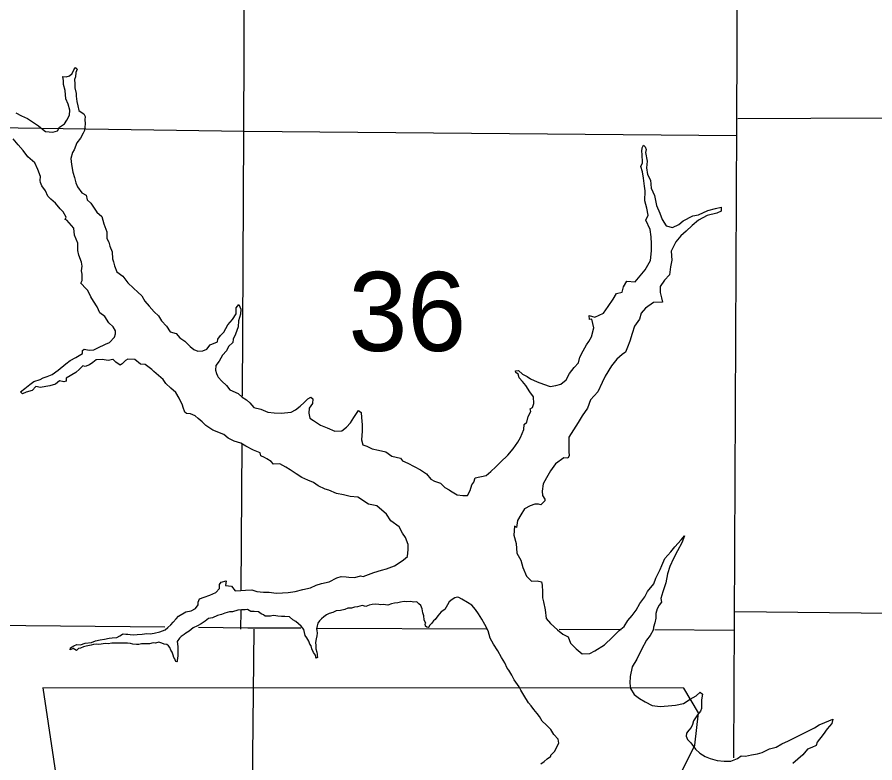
# Model space of a CAD drawing. Extents: x 77230 to 630905, y 790554 to 1662844.
# Drawn here: x 315734 to 324895, y 1615642 to 1623607 of the extents above; entities that cross this region are included whole.
import ezdxf

# ---------------------------------------------------------------- set-up
doc = ezdxf.new("R2010")
doc.units = 0
for name, color, linetype in [('Level 15', 7, 'Continuous'), ('Level 16', 7, 'Continuous'), ('Level 17', 7, 'Continuous'), ('Level 24', 7, 'Continuous')]:
    doc.layers.add(name, color=color, linetype=linetype)

msp = doc.modelspace()

# ---------------------------------------------------------------- linework, layer by layer
at = {"layer": 'Level 15'}
for points in [[(323390.5, 1615693.8), (323397.4, 1617162.9), (323420.5, 1622444.6), (323443.5, 1627750.3), (323475.4, 1632767.9)], [(323398.6, 1617258.9), (328121.4, 1617209.6), (328760, 1617212.2)], [(309134.3, 1617172.9), (312849.4, 1617135.8), (317311.2, 1617093.2)], [(317669.2, 1617089.8), (318196.7, 1617084.8), (318763.5, 1617082.2)], [(318942.4, 1617081.3), (320747.8, 1617073)], [(321523.7, 1617069.4), (322185.1, 1617066.3)], [(322543.3, 1617064.7), (323390.2, 1617060.7)]]:
    msp.add_lwpolyline(points, dxfattribs=at)
at = {"layer": 'Level 16'}
for points in [[(318179, 1628963.7), (318171.2, 1627647.8), (318152, 1622374.1), (318135.5, 1619558.1)], [(323429.9, 1622522.7), (328114.2, 1622547.2), (330885.1, 1622592.4)], [(306029.1, 1622480.5), (307509.1, 1622496.4), (312844.2, 1622467.3), (318159.8, 1622388.1), (323421.3, 1622342.5)], [(318132.6, 1619050.8), (318123.4, 1617479.2)], [(318122.2, 1617270.3), (318121, 1617068.2)], [(318260.7, 1617069.2), (318207.9, 1612009.4), (318176.5, 1608023.8)]]:
    msp.add_lwpolyline(points, dxfattribs=at)
at = {"layer": 'Level 17'}
for points in [[(315718.8, 1622584.1), (315781, 1622552.7), (315845.1, 1622523.4), (315897.4, 1622487.9), (315961.7, 1622444.5), (316006, 1622410.9), (316036.2, 1622385.2), (316116, 1622378), (316163.8, 1622392.5), (316187.3, 1622430.8), (316238.8, 1622467.3), (316264.3, 1622507.6), (316293.7, 1622560), (316297.1, 1622612), (316278.5, 1622677.9), (316251.9, 1622735.7), (316247, 1622823.7), (316228.3, 1622885.6), (316229.9, 1622927.6), (316221.4, 1622973.5), (316257.4, 1622967.9), (316293.2, 1622978.3), (316322.8, 1623004.6), (316338.4, 1623044.8), (316358.1, 1623069), (316376.2, 1623051.2), (316360.6, 1623015), (316355.2, 1622968.9), (316345.5, 1622940.8), (316350, 1622894.8), (316348.4, 1622850.7), (316363, 1622790.9), (316363.3, 1622762.8), (316371.9, 1622706.9), (316380.4, 1622660.9), (316390.9, 1622609), (316429.1, 1622583.4), (316445.2, 1622573.5), (316461.4, 1622545.7), (316455.8, 1622509.6), (316458.3, 1622469.6), (316454.7, 1622429.5), (316453, 1622397.5), (316439.4, 1622369.3), (316410, 1622315), (316370.7, 1622264.5), (316343.5, 1622190.2), (316323.9, 1622160), (316306.6, 1622095.8), (316313.3, 1622033.8), (316328.1, 1621949.9), (316344.7, 1621894), (316361.3, 1621836.1), (316379.7, 1621794.3), (316424.3, 1621730.7), (316470.4, 1621705.1), (316480.9, 1621657.2), (316519.2, 1621619.6), (316557.7, 1621565.9), (316586.1, 1621522.2), (316636.5, 1621476.6), (316659.3, 1621398.8), (316690.1, 1621313.1), (316692.9, 1621241), (316711.2, 1621203.2), (316723.6, 1621161.3), (316748.2, 1621099.5), (316753, 1621025.5), (316761.4, 1620993.6), (316773.8, 1620951.6), (316798.4, 1620885.8), (316862.8, 1620838.5), (316915.4, 1620769), (316975.8, 1620713.5)], [(316586.9, 1620511.4), (316550.4, 1620573.1), (316519.9, 1620618.8), (316489.3, 1620686.5), (316457, 1620718.2), (316428.7, 1620752), (316414.6, 1620763.8), (316428.3, 1620794), (316427.5, 1620862.1), (316421.2, 1620898), (316428.6, 1620948.1), (316420.2, 1620988.1), (316393.5, 1621063.9), (316382.9, 1621115.8), (316380.1, 1621191.8), (316345.3, 1621279.5), (316338.5, 1621351.5), (316290, 1621409.1), (316263.8, 1621436.8), (316245.7, 1621444.6), (316255.4, 1621470.8), (316224.9, 1621526.5), (316192.6, 1621560.2), (316142.1, 1621619.7), (316093.8, 1621663.3), (316059.5, 1621694.9), (316035, 1621750.7), (315998.4, 1621806.4), (315984.1, 1621840.3), (315977.9, 1621862.2), (315981.4, 1621904.3), (315952.7, 1621978.1), (315922, 1622051.8), (315847.5, 1622113.1), (315798.9, 1622182.6), (315744.4, 1622244.1), (315691.8, 1622305.6)], [(320493.3, 1618495.7), (320543.1, 1618498.2), (320572.5, 1618550.5), (320591.8, 1618612.8), (320611.5, 1618641), (320624.9, 1618687.2), (320742.4, 1618710.4), (320793.8, 1618755), (320847.2, 1618803.5), (320896.5, 1618854.1), (320973.5, 1618926.9), (321030.7, 1618995.5), (321081.8, 1619066.1), (321111.2, 1619118.5), (321144.2, 1619202.9), (321147.6, 1619254.9), (321177.3, 1619281.3), (321192.6, 1619339.5), (321220, 1619393.8), (321211.7, 1619421.7), (321237.4, 1619438), (321253, 1619480.2), (321248.2, 1619552.2), (321209.7, 1619605.8), (321167.1, 1619673.5), (321132.7, 1619715.1), (321096.4, 1619752.8), (321084, 1619792.7), (321061.8, 1619812.5), (321057.7, 1619830.5), (321089.6, 1619830.8), (321131.9, 1619793.2), (321182, 1619767.7), (321218.2, 1619742), (321286.4, 1619712.7), (321354.5, 1619685.4), (321428.6, 1619662.1), (321486.3, 1619672.7), (321540.1, 1619687.3), (321599.4, 1619733.9), (321634.6, 1619800.3), (321683.8, 1619862.9), (321729.2, 1619913.4), (321744.5, 1619973.6), (321777.7, 1620042), (321814.9, 1620108.4), (321838.5, 1620140.6), (321867.9, 1620191), (321892.8, 1620289.3), (321871.9, 1620379.2), (321845.9, 1620378.9), (321843.5, 1620420.9), (321903.5, 1620401.5), (321994.9, 1620444.5), (322048, 1620515.1), (322101, 1620595.7), (322134.3, 1620656.1), (322196, 1620670.7), (322211.3, 1620726.9), (322246.6, 1620785.3), (322334.5, 1620780.2), (322440.8, 1620909.4), (322499.7, 1621006), (322508.5, 1621110.2), (322509.7, 1621186.3), (322506.9, 1621260.3), (322494.1, 1621338.2), (322447.2, 1621437.8), (322472.5, 1621492.1), (322459.8, 1621566.1), (322437, 1621645.9), (322441.8, 1621750), (322433.3, 1621800), (322422.4, 1621885.9), (322411.7, 1621955.9), (322397.1, 1622011.8), (322414.7, 1622052), (322409.7, 1622142), (322405.4, 1622170), (322409, 1622212), (322422.7, 1622238.2), (322442.8, 1622222.4), (322451.1, 1622192.4), (322445.4, 1622160.4), (322464.4, 1622068.5), (322457.2, 1621996.4), (322467.9, 1621926.4), (322498.5, 1621864.7), (322507.4, 1621780.7), (322540.1, 1621701), (322563.2, 1621595.1), (322598, 1621511.4), (322622.7, 1621445.6), (322667.3, 1621378), (322735.3, 1621360.7), (322802.8, 1621393.4), (322846.3, 1621431.9), (322949.5, 1621485), (323011.2, 1621493.6), (323112.5, 1621540.7), (323192.1, 1621563.5)], [(323192.1, 1621563.5), (323253.8, 1621576.2), (323254.2, 1621536.1), (323206.6, 1621513.6), (323105.1, 1621486.6), (323011.8, 1621439.6), (322942.6, 1621382.8), (322879.4, 1621320.1), (322822.1, 1621269.5), (322768.9, 1621206.9), (322720.1, 1621108.4), (322727.1, 1621010.4), (322713.9, 1620940.2), (322700.8, 1620856), (322647.6, 1620797.4), (322600.4, 1620728.9), (322603.1, 1620664.8), (322615.6, 1620608.9), (322626.1, 1620561), (322530.4, 1620560), (322445.2, 1620497.1), (322399.9, 1620444.6), (322380.6, 1620380.4), (322327.6, 1620305.8), (322302.5, 1620229.4), (322277.4, 1620145.1), (322252.2, 1620080.8), (322230.8, 1620028.6), (322197.1, 1620002.2), (322137.8, 1619953.6), (322082.7, 1619880.9), (322016, 1619772.2), (321980.8, 1619703.8), (321936, 1619603.2), (321859.1, 1619518.4), (321824.1, 1619430), (321769.1, 1619349.3), (321726, 1619276.8), (321677, 1619198.3), (321625.9, 1619119.7), (321626.8, 1619037.7), (321627.6, 1618965.6), (321630.1, 1618919.6), (321614.3, 1618897.4), (321572.4, 1618899), (321483.3, 1618836), (321430.3, 1618759.4), (321389.2, 1618685), (321353.9, 1618620.6), (321342.8, 1618544.4), (321345.3, 1618498.4), (321369.6, 1618458.6), (321369.8, 1618440.6), (321328.4, 1618398.1), (321302.3, 1618405.9), (321264.5, 1618403.5), (321214.8, 1618387), (321153.2, 1618354.3), (321112, 1618291.8), (321078.8, 1618229.5), (321065.6, 1618157.3), (321047.5, 1618169.1), (321040.5, 1618073), (321063.4, 1617983.1), (321072.5, 1617883.1), (321115.2, 1617805.5), (321134, 1617729.6), (321174.9, 1617636), (321229.3, 1617582.5), (321287.1, 1617587.1), (321335.2, 1617575.6), (321341.5, 1617539.6), (321346.3, 1617469.6), (321345, 1617405.5), (321355.4, 1617361.6), (321372.3, 1617275.7), (321383.2, 1617183.8), (321431.7, 1617130.2), (321504.3, 1617060.9), (321562.6, 1617015.5), (321618.8, 1616986), (321643.5, 1616920.2), (321704, 1616858.8), (321768.4, 1616805.4), (321852.1, 1616810.3), (321905.7, 1616836.8), (322008.8, 1616901.9), (322091.7, 1616984.8), (322164.8, 1617053.6), (322216.2, 1617098.2), (322257.4, 1617160.7), (322302.7, 1617215.2), (322344, 1617273.6), (322385.2, 1617344.1), (322438.3, 1617416.7), (322467.6, 1617471), (322532.6, 1617553.8), (322553.9, 1617614), (322600.8, 1617706.6), (322620.2, 1617750.8), (322651.4, 1617823.2)], [(316975.8, 1620713.5), (317024.2, 1620670), (317066.5, 1620628.4), (317097.1, 1620572.7), (317143.5, 1620519.1), (317196.1, 1620457.6), (317244.4, 1620418), (317274.9, 1620362.3), (317327.4, 1620304.8), (317367.9, 1620247.2), (317432, 1620227.8), (317472.4, 1620182.2), (317524.6, 1620144.7), (317581.1, 1620089.2), (317619.4, 1620057.6), (317663.4, 1620040), (317715.3, 1620042.6), (317759, 1620059), (317794.4, 1620107.4), (317871.9, 1620140.2), (317877.6, 1620166.3), (317907.1, 1620206.6), (317942.6, 1620243), (317983.7, 1620321.5), (318035, 1620376.1), (318072.2, 1620436.5), (318073.5, 1620502.6), (318101.1, 1620536.9), (318123.6, 1620487.1), (318118.2, 1620433), (318097, 1620362.7), (318093.6, 1620300.6), (318066.6, 1620220.3), (318039.2, 1620168), (318037.6, 1620129.9), (317990.2, 1620087.4), (317968.7, 1620041.1), (317927.3, 1619994.7), (317892, 1619932.3), (317854.6, 1619885.9), (317853.2, 1619837.8), (317863.5, 1619799.9), (317871.8, 1619773.9), (317879.9, 1619760), (317920.3, 1619718.4), (317968.7, 1619670.9), (318005, 1619627.2), (318093.3, 1619586.1), (318137.6, 1619546.5), (318183.8, 1619518.9), (318218, 1619487.3), (318262.5, 1619435.7), (318336.5, 1619418.4), (318410.6, 1619389.1), (318480.6, 1619379.9), (318552.4, 1619376.6), (318660.1, 1619385.7), (318707.7, 1619412.2), (318757.2, 1619450.7), (318798.6, 1619491.2), (318838.1, 1619529.6), (318871.9, 1619546), (318892, 1619528.2), (318888.5, 1619480.1), (318853.1, 1619431.7), (318847.7, 1619377.6), (318860.3, 1619321.7), (318898.4, 1619300.1), (318972.8, 1619248.8), (319045, 1619219.5), (319127.1, 1619184.3), (319202.9, 1619189.1), (319250.4, 1619225.6), (319295.8, 1619272.1), (319329.1, 1619330.5), (319380.2, 1619405), (319408.3, 1619385.3), (319410.9, 1619329.3), (319419.7, 1619251.3), (319418.5, 1619183.3), (319413.4, 1619093.1), (319426, 1619039.2), (319468.1, 1619023.6), (319524.2, 1618996.2), (319592.2, 1618982.9), (319672.2, 1618963.7), (319734.6, 1618918.3), (319828.6, 1618895.2), (319850.8, 1618869.4), (319907, 1618842), (319973.2, 1618806.6), (320043.4, 1618771.3), (320105.7, 1618729.9), (320152.2, 1618672.4), (320192.4, 1618648.7), (320256.4, 1618629.4), (320302.8, 1618583.8), (320347, 1618556.2), (320363, 1618548.4), (320433.4, 1618503.1), (320493.3, 1618495.7)], [(319290.2, 1618487.4), (319220.2, 1618504.7), (319144.2, 1618518), (319062.1, 1618553.2), (319024, 1618564.8), (318949.8, 1618602), (318897.5, 1618637.5), (318839.4, 1618661), (318775.3, 1618688.3), (318713, 1618729.7), (318650.7, 1618771.1), (318602.5, 1618800.7), (318540.3, 1618836.1), (318470.5, 1618831.3), (318448.2, 1618861.1), (318402, 1618888.7), (318373.9, 1618902.4), (318337.8, 1618922.1), (318329.5, 1618954), (318257.4, 1618983.3), (318175.1, 1619024.5), (318122.9, 1619056), (318052.8, 1619079.3), (317986.6, 1619110.6), (317942.3, 1619148.2), (317822.1, 1619195), (317749.7, 1619246.3), (317709.4, 1619283.9), (317667.1, 1619321.5), (317634.9, 1619349.2), (317586.8, 1619368.7), (317542.9, 1619374.3), (317524.8, 1619386.1), (317506.3, 1619436), (317498, 1619463.9), (317465.3, 1619537.6), (317426.7, 1619599.3), (317374.4, 1619644.8), (317322, 1619692.3), (317291.6, 1619736), (317192.9, 1619823.1), (317172.7, 1619844.9), (317102.3, 1619898.2), (317050.4, 1619899.7), (316990, 1619949.1), (316916.1, 1619954.3), (316890.4, 1619938.1), (316854.8, 1619903.7), (316835, 1619889.5), (316786.8, 1619923), (316760.5, 1619948.8), (316754.6, 1619948.7), (316706.8, 1619940.2), (316642.8, 1619949.6), (316579, 1619946.9), (316543.4, 1619916.5), (316505.7, 1619894.1), (316460, 1619875.6), (316436, 1619881.4), (316398.5, 1619845), (316359, 1619812.6), (316255.9, 1619749.5), (316258.2, 1619719.5), (316232.3, 1619711.2), (316186.3, 1619720.7), (316142.8, 1619688.3), (316081.2, 1619667.6), (316041.3, 1619663.2), (315981.6, 1619652.6), (315931.6, 1619660.1), (315894.1, 1619617.7), (315830.5, 1619601), (315790.8, 1619582.6), (315770.6, 1619606.4), (315814.1, 1619640.9), (315869.5, 1619681.5), (315911, 1619715.9), (315980.7, 1619736.6), (316012.4, 1619753), (316054.2, 1619767.4), (316105.8, 1619790), (316171.2, 1619834.7), (316252.2, 1619903.5), (316299.7, 1619938.1), (316361.3, 1619970.7), (316430.6, 1620015.4), (316432.3, 1620047.5), (316448.1, 1620061.7), (316504.1, 1620048.2), (316551.9, 1620052.7), (316593.6, 1620075.1), (316677, 1620114), (316720.7, 1620132.5), (316773.9, 1620189.1), (316783.6, 1620223.2), (316783.2, 1620257.2), (316758.8, 1620299), (316714.4, 1620342.6), (316671.8, 1620410.2), (316617.5, 1620447.7), (316586.9, 1620511.4)], [(316705.2, 1616913.9), (316673.2, 1616915.6), (316631.4, 1616909.1), (316603.5, 1616906.9), (316577.5, 1616910.6), (316547.7, 1616904.3), (316525.8, 1616898.1), (316470, 1616889.5), (316442.2, 1616881.2), (316408.4, 1616866.8), (316388.5, 1616864.6), (316366.7, 1616842.4), (316332.6, 1616862.1), (316298.8, 1616849.7), (316304.6, 1616871.8), (316338.3, 1616890.1), (316370.1, 1616904.5), (316410, 1616902.9), (316461.7, 1616921.4), (316529.4, 1616928.1), (316569.2, 1616944.5), (316620.9, 1616957.1), (316664.8, 1616961.5), (316716.5, 1616974.1), (316748.4, 1616976.4), (316798.2, 1616980.9), (316832, 1616997.3), (316859.7, 1617015.5), (316865.7, 1617019.6), (316895.6, 1617017.9), (316915.6, 1617016.1), (316939.6, 1617012.4), (316973.5, 1617010.7), (317015.4, 1617013.1), (317067.2, 1617015.7), (317119, 1617022.2), (317155, 1617020.6), (317196.8, 1617027), (317258.5, 1617039.6), (317314.2, 1617062.2), (317343.8, 1617088.5), (317375.4, 1617116.9), (317399.1, 1617145.1), (317430.6, 1617179.5), (317458.2, 1617209.8), (317533.6, 1617254.6), (317591.3, 1617267.2), (317637, 1617289.7), (317668.5, 1617328), (317666.2, 1617358), (317681.8, 1617392.2), (317729.4, 1617410.7), (317791.1, 1617431.4), (317856.6, 1617462), (317896, 1617504.5), (317895.6, 1617546.5), (317911.3, 1617572.7), (317967, 1617587.3), (317957.5, 1617537.1), (318023.5, 1617527.8), (318063.9, 1617480.2), (318121.7, 1617482.8), (318173.6, 1617487.3), (318241.4, 1617488), (318295.4, 1617472.5), (318365.4, 1617463.2), (318425.2, 1617463.8), (318501.2, 1617452.6), (318568.9, 1617459.3), (318628.8, 1617459.9), (318702.5, 1617472.7), (318786.1, 1617493.5), (318865.7, 1617510.4), (318929.2, 1617539), (318984.9, 1617557.6), (319066.5, 1617576.5), (319147.9, 1617617.3), (319193.6, 1617633.8), (319247.5, 1617628.3), (319277.5, 1617626.6), (319341.4, 1617621.3), (319401, 1617639.9), (319429.1, 1617632.2), (319544.3, 1617675.4), (319623.9, 1617700.2), (319677.6, 1617712.8), (319765, 1617747.7), (319814.6, 1617778.2), (319862.1, 1617808.7), (319901.6, 1617847.2), (319908.8, 1617921.3), (319910.3, 1617973.4), (319881.5, 1618047.1), (319849.1, 1618094.8), (319812.5, 1618162.5), (319726, 1618225.7), (319679.3, 1618299.3), (319574.6, 1618388.3), (319484.7, 1618403.3), (319374.1, 1618478.3), (319290.2, 1618487.4)], [(322860.3, 1618065.5), (322833.1, 1617993.2), (322786.2, 1617906.6), (322743.2, 1617824.1), (322706.2, 1617739.7), (322679.1, 1617659.3), (322662.2, 1617563.1), (322631.3, 1617466.7), (322608.1, 1617396.4), (322616.5, 1617356.5), (322590.9, 1617324.2), (322571.3, 1617288), (322555.9, 1617235.8), (322554.5, 1617185.7), (322545, 1617137.6), (322531.5, 1617089.4), (322525.9, 1617059.3), (322494.6, 1617003), (322457.2, 1616950.5), (322402.4, 1616853.9), (322351.6, 1616749.3), (322302.6, 1616666.7), (322281.8, 1616564.5), (322276.5, 1616492.4), (322285.1, 1616434.4), (322323.7, 1616372.7), (322380.1, 1616327.3), (322442.3, 1616291.9), (322516.5, 1616254.6), (322602.4, 1616243.5), (322688.2, 1616250.4), (322765.9, 1616257.2), (322851.5, 1616274), (322922.8, 1616320.8), (322986.3, 1616357.5), (323027.8, 1616395.9), (323055.9, 1616376.2), (323042.6, 1616314), (323043.1, 1616274), (323043.6, 1616222), (323032, 1616193.8), (323002.5, 1616153.5), (322978.8, 1616123.2), (322959.2, 1616091), (322945.7, 1616050.8), (322934.1, 1616018.7), (322906.4, 1615992.4), (322884.8, 1615960.1), (322879.2, 1615926.1), (322895.5, 1615890.2), (322929.8, 1615856.5), (322980.4, 1615787), (323026.8, 1615743.4), (323081, 1615708), (323135.1, 1615686.5), (323209.2, 1615667.2), (323285.1, 1615660), (323356.9, 1615658.7), (323428.4, 1615687.5), (323466, 1615715.9), (323514, 1615712.4), (323577.7, 1615727), (323643.4, 1615739.7), (323691.1, 1615752.2), (323770.5, 1615791), (323842.2, 1615809.8), (323901.6, 1615846.4), (323973.1, 1615875.2), (324042.6, 1615913.9), (324094.2, 1615936.5), (324177.5, 1615979.3), (324249, 1616016.1), (324300.5, 1616046.6), (324362.1, 1616071.3), (324447.5, 1616108.2), (324434.1, 1616062), (324384.8, 1616003.5), (324341.5, 1615945), (324278.6, 1615862.3), (324267, 1615826.1), (324223.3, 1615805.7), (324175.6, 1615787.2), (324126.3, 1615728.6), (324071, 1615682), (324017.6, 1615635.4)], [(322651.4, 1617823.2), (322716.5, 1617895.9), (322759.8, 1617950.4), (322824.8, 1618025.1), (322860.3, 1618065.5)], [(321326, 1615632), (321361.7, 1615656.4), (321393.3, 1615684.7), (321428.9, 1615709.1), (321432.9, 1615709.2), (321434.8, 1615723.2), (321476.2, 1615767.6), (321499.6, 1615813.9), (321519.2, 1615850.2), (321510.7, 1615896.1), (321466.3, 1615943.7), (321435.8, 1615997.4), (321383.4, 1616046.9), (321341.1, 1616086.5), (321312.6, 1616138.3), (321288.3, 1616168), (321252, 1616211.7), (321225.6, 1616251.5), (321197.3, 1616281.2), (321146.6, 1616364.7), (321112.1, 1616418.4), (321095.7, 1616454.3), (321043.1, 1616527.8), (321018.6, 1616579.6), (320986.1, 1616633.3), (320965.9, 1616653.1), (320943.4, 1616708.9), (320908.8, 1616766.6), (320868.2, 1616838.3), (320821.5, 1616907.8), (320786.9, 1616973.5), (320764.1, 1617051.4), (320729.5, 1617121.1), (320696.9, 1617176.8), (320660.4, 1617234.4), (320630, 1617280.2), (320591.6, 1617325.8), (320543.4, 1617353.3), (320485.1, 1617390.8), (320453.1, 1617406.5), (320433, 1617412.3), (320407.2, 1617404), (320379.4, 1617387.7), (320349.8, 1617361.4), (320330.2, 1617329.2), (320300.8, 1617280.8), (320261.1, 1617254.4), (320227.7, 1617212), (320200.2, 1617171.7), (320180.4, 1617157.5), (320158.7, 1617131.3), (320137, 1617109), (320129.2, 1617090.9), (320125.2, 1617088.9), (320111.2, 1617090.7), (320095.2, 1617100.6), (320090.9, 1617126.6), (320098.9, 1617128.6), (320080.5, 1617170.5), (320076, 1617212.5), (320067.7, 1617244.4), (320061.2, 1617288.4), (320046.9, 1617322.3), (320024.8, 1617340), (320002.6, 1617359.8), (319966.7, 1617359.5), (319938.7, 1617365.2), (319892.8, 1617362.7), (319866.9, 1617366.5), (319829, 1617358.1), (319799.2, 1617351.8), (319765.3, 1617347.4), (319731.5, 1617341.1), (319693.7, 1617326.7), (319643.7, 1617334.2), (319613.9, 1617329.9), (319595.9, 1617333.7), (319561.9, 1617335.3), (319526, 1617333), (319492.2, 1617326.6), (319458.4, 1617312.3), (319418.4, 1617321.9), (319370.7, 1617307.4), (319336.8, 1617305), (319305, 1617292.7), (319267.1, 1617292.3), (319233.3, 1617277.9), (319187.5, 1617269.5), (319139.7, 1617265), (319104, 1617246.6), (319068.1, 1617236.2), (319038.4, 1617221.9), (319010.7, 1617201.6), (318984.9, 1617181.3), (318963.2, 1617157.1), (318945.5, 1617132.9), (318939.8, 1617106.8), (318930.2, 1617074.7), (318934.4, 1617056.7)], [(318934.4, 1617056.7), (318936.7, 1617026.7), (318933, 1616996.7), (318927.4, 1616966.6), (318921.8, 1616928.5), (318924.1, 1616896.5), (318924.5, 1616860.5), (318932.9, 1616824.5), (318939.1, 1616802.6), (318939.3, 1616784.6), (318941.5, 1616768.6), (318929.6, 1616760.4), (318925.5, 1616770.4), (318921.2, 1616792.4), (318899, 1616820.2), (318880.6, 1616858), (318874.3, 1616892), (318860.2, 1616907.9), (318849.8, 1616939.8), (318827.5, 1616977.6), (318809.3, 1617003.4), (318802.9, 1617035.4), (318796.6, 1617067.3), (318766.3, 1617103), (318738.1, 1617126.8), (318711.9, 1617150.5), (318679.8, 1617170.2), (318641.5, 1617199.8), (318593.6, 1617203.4), (318555.7, 1617205), (318519.7, 1617208.6), (318497.8, 1617212.4), (318469.8, 1617214.1), (318439.9, 1617209.8), (318408, 1617207.5), (318384.1, 1617209.2), (318364, 1617221), (318339.9, 1617234.8), (318311.7, 1617254.5), (318265.8, 1617258.1), (318227.9, 1617259.7), (318193.7, 1617281.3), (318167.9, 1617275.1), (318129.9, 1617276.7), (318090.1, 1617272.3), (318034.4, 1617253.7), (318002.5, 1617253.4), (317952.7, 1617240.9), (317915, 1617226.5), (317873.2, 1617214), (317819.6, 1617191.5), (317775.8, 1617183), (317742.2, 1617154.6), (317700.5, 1617128.2), (317658.9, 1617105.8), (317613.2, 1617083.3), (317571.7, 1617048.8), (317536, 1617028.4), (317516.2, 1617012.2), (317486.5, 1616989.9), (317466.8, 1616971.7), (317441.2, 1616937.4), (317447.4, 1616913.5), (317449.8, 1616879.5), (317450.1, 1616851.4), (317448.5, 1616815.4), (317450.8, 1616787.4), (317445.1, 1616757.3), (317443.3, 1616739.3), (317443.5, 1616725.3), (317437.5, 1616721.2), (317429.5, 1616723.1), (317425.4, 1616733.1), (317417.2, 1616751), (317407.1, 1616766.9), (317398.9, 1616790.9), (317390.5, 1616824.8), (317374.3, 1616846.7), (317364.1, 1616872.6), (317349.9, 1616892.5), (317331.8, 1616906.3), (317303.8, 1616910), (317277.8, 1616919.7), (317247.7, 1616929.4), (317211.9, 1616919.1), (317187.9, 1616922.8), (317146.2, 1616912.4), (317100.3, 1616911.9), (317060.3, 1616913.5), (317032.5, 1616907.2), (317012.5, 1616907), (317006.6, 1616905), (316968.6, 1616908.6), (316942.6, 1616916.3), (316912.6, 1616920), (316876.7, 1616921.7), (316844.8, 1616921.3), (316810.9, 1616921), (316769, 1616920.6), (316745, 1616918.3), (316705.2, 1616913.9)]]:
    msp.add_lwpolyline(points, dxfattribs=at)
at = {"layer": 'Level 24'}
msp.add_lwpolyline([(316007.6, 1616441.2), (316350.2, 1614157.3), (316197.9, 1610693.3), (316502.4, 1610503), (317073.4, 1610503), (317073.4, 1609284.9), (321869.7, 1609284.9), (322098, 1609779.8), (322021.9, 1610579.1), (322136.1, 1611492.7), (322554.8, 1612215.9), (322821.3, 1612748.9), (323201.9, 1613319.8), (323430.3, 1613928.9), (323620.7, 1614423.7), (323963.2, 1614842.4), (324039.4, 1615108.9), (323887.1, 1615299.2), (322707.1, 1615299.2), (322973.5, 1615832.1), (323011.6, 1616174.7), (322853.8, 1616437.8)], close=True, dxfattribs=at)

# ---------------------------------------------------------------- texts
at = {"layer": 'Level 16'}
msp.add_text('36', height=844.8, dxfattribs=at).set_placement((319272.8, 1620040.8))

doc.saveas('drawing.dxf')
